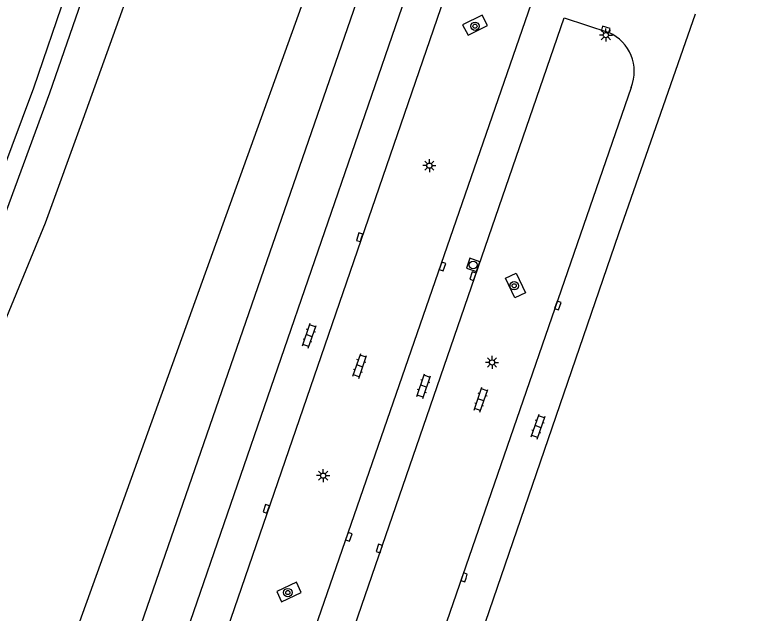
# Model space of a CAD drawing. Extents: x 128999 to 131010, y 395498 to 399007.
# Drawn here: x 130930 to 131000, y 397027.7 to 397085.1 of the extents above; entities that cross this region are included whole.
import ezdxf

# ---------------------------------------------------------------- set-up
doc = ezdxf.new("R2010")
doc.units = 0
for name, color, linetype in [('gg-knt-verharding', 7, 'Continuous'), ('gg-knt-verharding nz', 7, 'Continuous'), ('gt-grn-groengrens', 7, 'Continuous'), ('gt-symb-boom', 7, 'Continuous'), ('gt-symb-klinker verharding', 7, 'Continuous'), ('gt-symb-kolk', 7, 'Continuous'), ('gt-symb-lichtmast', 7, 'Continuous'), ('gt-symb-rioolschacht', 7, 'Continuous')]:
    doc.layers.add(name, color=color, linetype=linetype)

# ---------------------------------------------------------------- blocks, each defined once
blk = doc.blocks.new('gt0-BOOM')
at = {"layer": 'gt-symb-boom'}
for radius in [0.4, 0.2]:
    blk.add_circle((0, 0), radius, dxfattribs=at)
blk = doc.blocks.new('gt0-KOLK')
at = {"layer": 'gt-symb-kolk'}
blk.add_lwpolyline([(0, 0), (0.375, 0), (0.375, 0.4), (-0.375, 0.4), (-0.375, 0), (0, 0)], dxfattribs=at)
blk = doc.blocks.new('gt0-LMAST')
at = {"layer": 'gt-symb-lichtmast'}
for p, q in [((-0.182, 0.173), (-0.447, 0.438)), ((-0.005, 0.246), (-0.005, 0.621)), ((0.172, 0.173), (0.437, 0.438)), ((-0.255, -0.004), (-0.63, -0.004)), ((-0.182, -0.181), (-0.447, -0.446)), ((-0.005, -0.254), (-0.005, -0.629)), ((0.437, -0.446), (0.172, -0.181)), ((0.245, -0.004), (0.62, -0.004))]:
    blk.add_line(p, q, dxfattribs=at)
blk.add_circle((-0.005, -0.004), 0.25, dxfattribs=at)
blk = doc.blocks.new('gt0-KL1')
at = {"layer": 'gt-symb-klinker verharding'}
for p, q in [((-1.15, 0.3), (1.15, 0.3)), ((-1, -0.3), (-1, 0.3)), ((-0.5, 0.3), (-0.5, 0.45)), ((0, -0.3), (0, 0.3)), ((0.5, 0.3), (0.5, 0.45)), ((1, -0.3), (1, 0.3)), ((-1.15, -0.3), (1.15, -0.3)), ((-0.5, -0.45), (-0.5, -0.3)), ((0.5, -0.45), (0.5, -0.3))]:
    blk.add_line(p, q, dxfattribs=at)
blk = doc.blocks.new('gt0-RS')
at = {"layer": 'gt-symb-rioolschacht'}
blk.add_lwpolyline([(-0.5, -0.5), (0.5, -0.5), (0.5, 0.5), (-0.5, 0.5)], close=True, dxfattribs=at)
blk.add_circle((0, 0), 0.375, dxfattribs=at)

msp = doc.modelspace()

# ---------------------------------------------------------------- linework, layer by layer
at = {"layer": 'gg-knt-verharding'}
for points in [[(130990.742, 397167.259), (130983.34, 397145.78), (130935.84, 397008.48)], [(130940.313, 397097.545), (130933.38, 397077.537), (130928.093, 397063.198), (130922.717, 397050.636), (130916.207, 397037.856), (130909.179, 397025.858), (130901.497, 397014.063), (130893.336, 397002.841), (130890.694, 396999.63)], [(130995.197, 397085.121), (130987.85, 397064.08), (130965.34, 396998.49), (130964.355, 396998.824)], [(130972.932, 397084.074), (130973.449, 397083.087), (130975.316, 397084.019), (130974.798, 397085.007), (130972.932, 397084.074)], [(130977.021, 397059.843), (130978.041, 397060.316), (130978.946, 397058.434), (130977.926, 397057.961), (130977.021, 397059.843)], [(130957.471, 397029.719), (130957.016, 397030.734), (130955.126, 397029.837), (130955.593, 397028.834), (130957.471, 397029.719)]]:
    msp.add_lwpolyline(points, dxfattribs=at)
at = {"layer": 'gg-knt-verharding nz'}
for p, q in [((130939.983, 397007.077), (131000, 397180.988)), ((130989.05, 397078.1), (130964.74, 397007.67))]:
    msp.add_line(p, q, dxfattribs=at)
for points in [[(130853.021, 396960.93), (130863.8, 396972.657), (130873.512, 396982.665), (130882.981, 396992.909), (130891.865, 397003.687), (130900.058, 397015.016), (130907.692, 397026.706), (130914.77, 397038.745), (130921.114, 397051.185), (130926.601, 397064.04), (130931.863, 397078.045), (130938.069, 397096.208), (130971.041, 397191.011), (130987.593, 397238.305), (130994.387, 397257.326)], [(130953.66, 397011.49), (130979.49, 397086.06), (130971.87, 397088.71), (130946.19, 397014.05)], [(130957.03, 397010.36), (130982.66, 397084.76), (130986.93, 397083.34)]]:
    msp.add_lwpolyline(points, dxfattribs=at)
msp.add_arc((130985.325, 397079.642), 4.032, 337.51864, 66.53592, dxfattribs=at)
at = {"layer": 'gt-grn-groengrens'}
for points in [[(130986.134, 397168.463), (130978.53, 397144.285), (130930.311, 397010.472)], [(130944.126, 397096.273), (130944.179, 397096.254), (130936.558, 397075.006), (130932.956, 397065.097), (130929.259, 397056.103), (130924.623, 397046.045), (130921.252, 397039.233), (130913.297, 397025.083), (130904.672, 397011.639), (130899.047, 397003.954), (130893.24, 396996.54)]]:
    msp.add_lwpolyline(points, dxfattribs=at)

# ---------------------------------------------------------------- block references
at = {"layer": 'gt-symb-boom'}
for p in [(130974.115, 397083.956), (130977.864, 397059.1), (130956.194, 397029.729)]:
    msp.add_blockref('gt0-BOOM', p, dxfattribs=at)
at = {"layer": 'gt-symb-klinker verharding'}
for p, rotation in [((130958.241, 397054.325), 70.96692019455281), ((130963.076, 397051.421), 70.96692019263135), ((130969.199, 397049.485), 70.96692019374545), ((130974.678, 397048.195), 70.96692019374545), ((130980.157, 397045.614), 70.96692019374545)]:
    msp.add_blockref('gt0-KL1', p, dxfattribs=dict(at, rotation=rotation))
at = {"layer": 'gt-symb-kolk'}
for p, rotation in [((130986.565, 397083.464), -18.126812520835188), ((130963.258, 397063.682), 72.05443695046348), ((130971.196, 397060.88), 71.51067367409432), ((130974.103, 397059.957), 71.27513193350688), ((130982.235, 397057.144), 71.40202220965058), ((130954.315, 397037.676), 71.58316555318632), ((130962.219, 397034.99), 70.78568813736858), ((130965.145, 397033.891), 71.40202221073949), ((130973.258, 397031.121), 71.583165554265)]:
    msp.add_blockref('gt0-KOLK', p, dxfattribs=dict(at, rotation=rotation))
at = {"layer": 'gt-symb-lichtmast'}
for p in [(130986.653, 397083.106), (130969.749, 397070.609), (130975.749, 397051.764), (130959.581, 397040.929)]:
    msp.add_blockref('gt0-LMAST', p, dxfattribs=at)
at = {"layer": 'gt-symb-rioolschacht', "rotation": 70.91275549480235}
msp.add_blockref('gt0-RS', (130973.939, 397061.095), dxfattribs=at)

doc.saveas('drawing.dxf')
